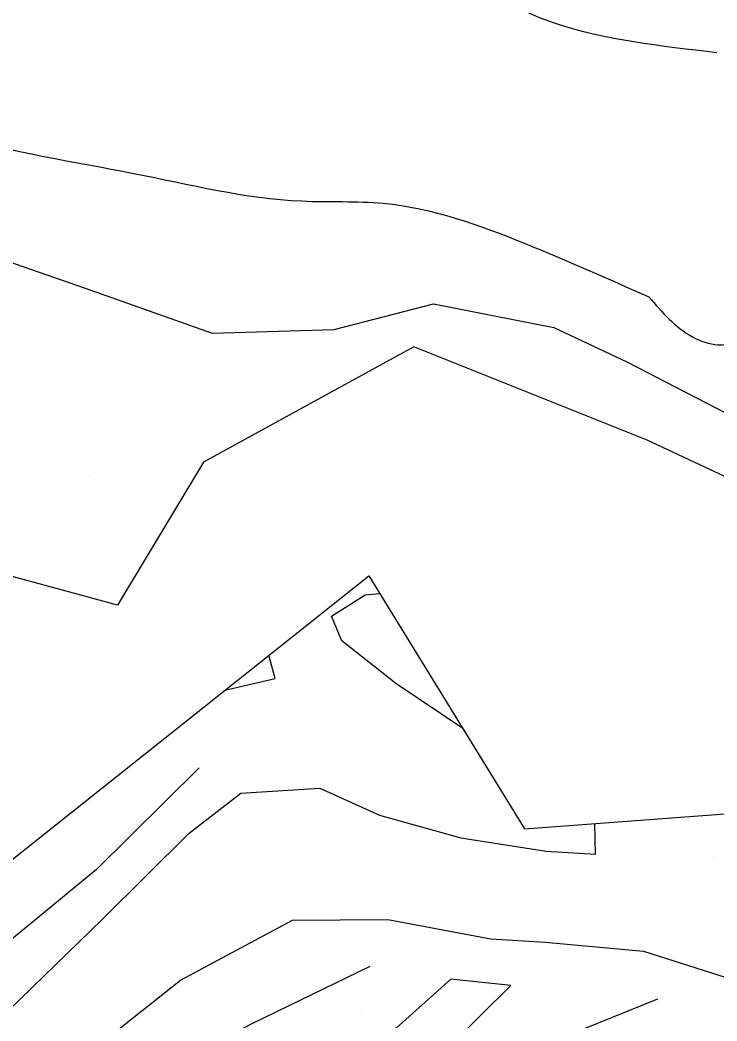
# Model space of a CAD drawing. Extents: x 2316231 to 2323598, y 363169 to 371906.
# Drawn here: x 2322096.8 to 2322208.7, y 368745.7 to 368906.5 of the extents above; entities that cross this region are included whole.
import ezdxf

# ---------------------------------------------------------------- set-up
doc = ezdxf.new("R2010")
doc.units = 0
for name, color, linetype in [('RD_DTM_BkLn1', 7, 'Continuous'), ('RD_DTM_Holes', 7, 'Continuous'), ('RD_DTM_Spot', 7, 'Continuous'), ('RD_EX_H2O', 7, 'Continuous')]:
    doc.layers.add(name, color=color, linetype=linetype)

msp = doc.modelspace()

# ---------------------------------------------------------------- linework, layer by layer
at = {"layer": 'RD_DTM_BkLn1'}
for points in [[(2322089.6730000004, 368869.47000000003), (2322107.2600000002, 368863.4170000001), (2322127.7040000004, 368856.18200000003), (2322147.2550000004, 368856.73500000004), (2322163.2490000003, 368860.84800000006), (2322182.558, 368857.085), (2322194.2640000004, 368851.57100000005), (2322210.095, 368843.3680000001), (2322228.3910000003, 368832.46700000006), (2322243.7900000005, 368825.79300000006), (2322262.0450000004, 368818.15100000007), (2322279.262, 368809.19200000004), (2322292.703, 368799.66400000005), (2322311.64, 368792.384), (2322327.1110000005, 368786.53400000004), (2322343.0840000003, 368772.48400000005), (2322358.098, 368761.23600000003), (2322372.9960000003, 368750.87000000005), (2322394.0810000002, 368740.422)], [(2322167.9180000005, 368792.67600000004), (2322157.1900000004, 368799.91300000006), (2322148.521, 368806.75100000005), (2322146.8570000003, 368810.69500000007), (2322152.2390000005, 368814.13200000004), (2322154.592, 368814.34)], [(2322129.725, 368798.81700000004), (2322137.8170000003, 368800.71200000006), (2322136.785, 368804.43400000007)], [(2321930.6050000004, 368596.57100000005), (2321938.3310000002, 368590.487), (2321945.257, 368588.95700000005), (2321958.6270000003, 368593.05100000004), (2321975.14, 368611.38500000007), (2321985.4710000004, 368626.38800000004), (2321993.6220000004, 368646.30100000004), (2322002.1640000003, 368653.69700000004), (2322016.1280000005, 368667.78800000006), (2322026.984, 368680.568), (2322039.5590000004, 368694.003), (2322056.515, 368709.85400000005), (2322076.146, 368729.08700000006), (2322093.0080000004, 368745.503), (2322110.0470000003, 368762.047), (2322123.9630000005, 368775.8680000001), (2322132.291, 368782.253), (2322144.9850000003, 368783.101), (2322154.541, 368778.75600000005), (2322167.6280000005, 368775.11000000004), (2322181.3400000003, 368772.96800000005), (2322189.2560000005, 368772.49500000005), (2322189.1550000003, 368777.38000000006)], [(2322105.524, 368738.7050000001), (2322122.6160000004, 368752.215), (2322140.5600000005, 368761.87600000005), (2322155.9000000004, 368761.9550000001), (2322172.4460000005, 368758.89100000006), (2322181.1380000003, 368758.31100000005), (2322196.9570000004, 368756.884), (2322212.5700000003, 368751.90400000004), (2322229.055, 368747.9820000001), (2322241.723, 368740.596)], [(2322153.0170000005, 368754.4440000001), (2322134.2500000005, 368745.33600000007), (2322115.4230000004, 368735.65300000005), (2322103.328, 368720.89900000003), (2322086.2460000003, 368699.34400000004), (2322069.782, 368681.89200000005), (2322054.7780000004, 368665.14400000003), (2322046.098, 368652.53700000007), (2322033.115, 368634.8680000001), (2322016.538, 368619.81700000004), (2321999.0680000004, 368605.449)], [(2322165.9690000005, 368741.775), (2322175.6440000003, 368751.36900000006), (2322166.0110000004, 368752.38600000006), (2322145.9590000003, 368734.411)], [(2322169.8490000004, 368734.0640000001), (2322182.4620000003, 368742.4170000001), (2322199.2490000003, 368749.22200000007)]]:
    msp.add_lwpolyline(points, dxfattribs=at)
at = {"layer": 'RD_DTM_Holes'}
for points in [[(2322371.4350000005, 368705.8900000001), (2322322.5560000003, 368765.23900000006), (2322251.1560000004, 368813.88800000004), (2322197.5590000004, 368838.99100000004), (2322160.0730000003, 368853.949), (2322126.291, 368835.422), (2322112.464, 368812.449), (2321950.1380000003, 368856.693), (2321949.626, 368920.09800000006), (2321910.6900000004, 368960.71400000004)], [(2322047.569, 368733.4550000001), (2322152.833, 368817.20100000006), (2322177.8520000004, 368776.52700000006), (2322230.1, 368780.47000000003), (2322278.66, 368734.155)]]:
    msp.add_lwpolyline(points, dxfattribs=at)
at = {"layer": 'RD_DTM_Spot'}
for p, q in [((2322108.007, 368833.30100000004), (2322108.007, 368833.30100000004)), ((2322208.0640000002, 368772.0150000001), (2322208.0640000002, 368772.0150000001)), ((2322151.64, 368747.36400000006), (2322151.64, 368747.36400000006))]:
    msp.add_line(p, q, dxfattribs=at)
at = {"layer": 'RD_EX_H2O'}
msp.add_lwpolyline([(2322125.5820000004, 368786.32300000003), (2322109.12, 368770.036), (2322088.7630000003, 368753.32100000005), (2322069.3810000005, 368734.93400000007), (2322047.4420000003, 368714.66900000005), (2322026.9180000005, 368696.15400000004), (2322022.3800000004, 368691.90800000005)], dxfattribs=at)
for points in [[(2322208.7470000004, 368901.20100000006), (2322183.2770000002, 368905.7320000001), (2322158.063, 368919.92300000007), (2322122.1240000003, 368931.64300000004), (2322122.1470000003, 368923.617), (2322112.1650000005, 368921.30700000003), (2322087.765, 368934.40400000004), (2322057.288, 368956.943), (2322033.541, 368973.67600000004), (2321996.9170000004, 368984.77), (2321973.214, 368994.492), (2321953.822, 369004.12700000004), (2321979.3060000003, 368982.7320000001), (2321993.4000000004, 368969.67000000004), (2321980.5500000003, 368972.438), (2321948.2840000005, 368996.558), (2321912.1900000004, 369022.75500000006), (2321886.4260000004, 369043.49600000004), (2321858.313, 369062.06000000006), (2321841.1560000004, 369069.1670000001), (2321815.393, 369072.99600000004), (2321792.4170000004, 369073.30000000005)], [(2321916.686, 368955.23900000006), (2321923.473, 368951.411), (2321953.6020000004, 368931.22800000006), (2321990.8690000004, 368918.54000000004), (2322022.6700000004, 368904.9820000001), (2322057.0910000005, 368898.48300000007), (2322086.507, 368887.98000000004), (2322115.055, 368881.83300000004), (2322142.0540000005, 368877.395), (2322155.1530000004, 368877.025), (2322177.9290000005, 368870.56000000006), (2322197.8090000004, 368861.98300000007)], [(2322197.8090000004, 368861.98300000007), (2322204.811, 368855.57600000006), (2322208.9471419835, 368854.3135555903), (2322213.92647296, 368855.40636140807), (2322218.998642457, 368856.66451152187), (2322223.4133000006, 368855.8981000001), (2322223.4133, 368855.8981000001)]]:
    msp.add_spline(points, degree=3, dxfattribs=at)

doc.saveas('drawing.dxf')
